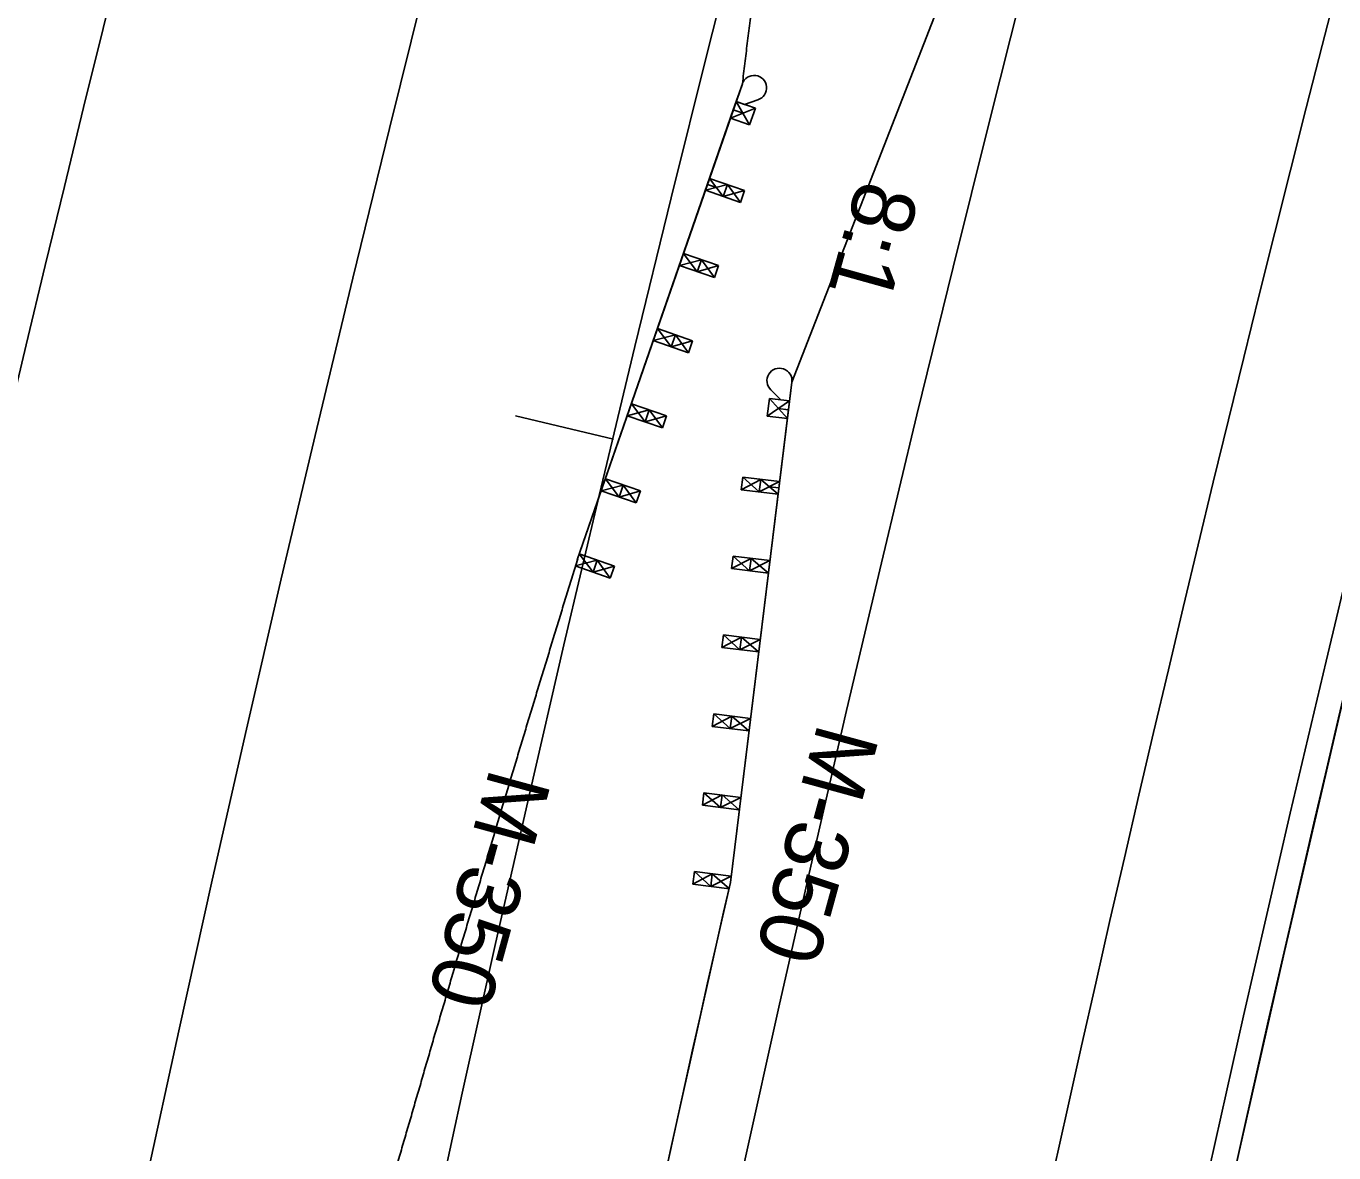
# Model space of a CAD drawing. Extents: x 2389694 to 2405615, y 546931 to 573532.
# Drawn here: x 2400184.8 to 2400288.5, y 568653.1 to 568742.4 of the extents above; entities that cross this region are included whole.
import ezdxf

# ---------------------------------------------------------------- set-up
doc = ezdxf.new("R2010")
doc.units = 0
for name, color, linetype in [('Prop Conc Expressway Gutter', 7, 'Continuous'), ('Prop Dimension Text', 7, 'Continuous'), ('Prop EOT', 7, 'Continuous'), ('Prop GRAU M350 Approach CELL', 7, 'Continuous'), ('Prop GRAU M350 Trailing CELL', 7, 'Continuous'), ('Prop Guardrail', 7, 'Continuous'), ('Prop Horizontal Alignment', 7, 'Continuous'), ('Prop Horizontal Alignment Tick Large', 7, 'Continuous')]:
    doc.layers.add(name, color=color, linetype=linetype)

msp = doc.modelspace()

# ---------------------------------------------------------------- linework, layer by layer
at = {"layer": 'Prop Conc Expressway Gutter'}
msp.add_arc((2403051.7, 568034.46), 2841, 157.64601, 168.27894, dxfattribs=at)
at = {"layer": 'Prop EOT'}
for p, q in [((2400263.86, 568761.16), (2400245.52, 568714.16)), ((2400228.52, 568700.08), (2400241.6, 568737.82)), ((2400240.65, 568674.52), (2400245.52, 568714.16))]:
    msp.add_line(p, q, dxfattribs=at)
for radius, start, end in [(2923, 119.41161, 180.94658), (2877, 119.41161, 180.94658), (2961, 148.75529, 167.84172), (2947, 148.75529, 180.94658), (2853, 154.68245, 180.94658), (2839, 157.64601, 168.27894), (2883, 167.17288, 170.63278)]:
    msp.add_arc((2403051.7, 568034.46), radius, start, end, dxfattribs=at)
for points in [[(2400241.6, 568737.82), (2400241.7, 568738.62), (2400241.79, 568739.42), (2400241.89, 568740.22), (2400241.99, 568741.02), (2400242.09, 568741.82), (2400242.19, 568742.62), (2400242.28, 568743.42), (2400242.38, 568744.21), (2400242.48, 568745.01), (2400242.58, 568745.81), (2400242.68, 568746.61), (2400242.78, 568747.41), (2400242.88, 568748.21), (2400242.98, 568749.02), (2400243.08, 568749.82), (2400243.18, 568750.62), (2400243.28, 568751.42), (2400243.38, 568752.22), (2400243.49, 568753.02), (2400243.59, 568753.82), (2400243.69, 568754.62), (2400243.79, 568755.42), (2400243.89, 568756.22), (2400244, 568757.02), (2400244.1, 568757.82), (2400244.2, 568758.61), (2400244.3, 568759.41), (2400244.41, 568760.21), (2400244.51, 568761.01), (2400244.61, 568761.81), (2400244.72, 568762.61), (2400244.82, 568763.41), (2400244.93, 568764.21), (2400245.03, 568765.01), (2400245.14, 568765.81), (2400245.24, 568766.61), (2400245.35, 568767.41), (2400245.45, 568768.21), (2400245.56, 568769.01), (2400245.66, 568769.81), (2400245.77, 568770.61), (2400245.88, 568771.42), (2400245.99, 568772.22), (2400246.09, 568773.01), (2400246.2, 568773.81), (2400246.31, 568774.61), (2400246.41, 568775.41), (2400246.52, 568776.21), (2400246.63, 568777.01), (2400246.74, 568777.81), (2400246.85, 568778.61), (2400246.96, 568779.41), (2400247.06, 568780.21), (2400247.17, 568781.01), (2400247.28, 568781.81), (2400247.39, 568782.61), (2400247.5, 568783.41), (2400247.61, 568784.21), (2400247.72, 568785.01), (2400247.83, 568785.81), (2400247.94, 568786.6), (2400248.06, 568787.4), (2400248.17, 568788.2), (2400248.28, 568789), (2400248.39, 568789.8), (2400248.5, 568790.6), (2400248.61, 568791.4), (2400248.73, 568792.2), (2400248.84, 568793), (2400248.95, 568793.81), (2400249.07, 568794.61), (2400249.18, 568795.41), (2400249.29, 568796.21), (2400249.41, 568797.01)], [(2400213.65, 568650.1), (2400213.85, 568650.77), (2400214.04, 568651.45), (2400214.24, 568652.13), (2400214.43, 568652.81), (2400214.63, 568653.49), (2400214.83, 568654.17), (2400215.02, 568654.84), (2400215.22, 568655.52), (2400215.42, 568656.2), (2400215.61, 568656.87), (2400215.81, 568657.56), (2400216.01, 568658.23), (2400216.21, 568658.92), (2400216.4, 568659.59), (2400216.6, 568660.27), (2400216.8, 568660.95), (2400216.99, 568661.62), (2400217.19, 568662.31), (2400217.39, 568662.98), (2400217.59, 568663.66), (2400217.79, 568664.34), (2400217.99, 568665.01), (2400218.19, 568665.69), (2400218.39, 568666.37), (2400218.58, 568667.04), (2400218.78, 568667.73), (2400218.98, 568668.4), (2400219.18, 568669.07), (2400219.38, 568669.76), (2400219.58, 568670.43), (2400219.78, 568671.11), (2400219.98, 568671.79), (2400220.18, 568672.46), (2400220.39, 568673.14), (2400220.59, 568673.82), (2400220.79, 568674.49), (2400220.99, 568675.17), (2400221.19, 568675.84), (2400221.39, 568676.53), (2400221.59, 568677.2), (2400221.79, 568677.87), (2400222, 568678.56), (2400222.2, 568679.23), (2400222.4, 568679.91), (2400222.6, 568680.58), (2400222.81, 568681.25), (2400223.01, 568681.94), (2400223.21, 568682.61), (2400223.41, 568683.28), (2400223.62, 568683.96), (2400223.82, 568684.64), (2400224.03, 568685.32), (2400224.23, 568685.99), (2400224.43, 568686.66), (2400224.64, 568687.34), (2400224.84, 568688.01), (2400225.04, 568688.69), (2400225.25, 568689.37), (2400225.45, 568690.04), (2400225.66, 568690.72), (2400225.87, 568691.39), (2400226.07, 568692.06), (2400226.28, 568692.74), (2400226.48, 568693.42), (2400226.69, 568694.1), (2400226.89, 568694.77), (2400227.1, 568695.44), (2400227.31, 568696.12), (2400227.51, 568696.79), (2400227.72, 568697.46), (2400227.92, 568698.14), (2400228.13, 568698.81), (2400228.55, 568700.17)]]:
    msp.add_spline(points, degree=3, dxfattribs=at)
at = {"layer": 'Prop GRAU M350 Approach CELL'}
for p, q in [((2400240.88, 568735.74), (2400241.6, 568737.82)), ((2400241.11, 568736.4), (2400241.77, 568736.17)), ((2400241.11, 568736.4), (2400241.77, 568736.17)), ((2400241.11, 568736.4), (2400242.63, 568735.88)), ((2400241.11, 568736.4), (2400242.17, 568734.55)), ((2400242.83, 568736.55), (2400241.77, 568736.17)), ((2400228.52, 568700.08), (2400240.88, 568735.74)), ((2400240.65, 568735.08), (2400242.63, 568735.88)), ((2400240.88, 568735.74), (2400241.66, 568735.48)), ((2400242.63, 568735.88), (2400242.17, 568734.55)), ((2400242.17, 568734.55), (2400240.65, 568735.08)), ((2400239, 568730.31), (2400241.77, 568729.35)), ((2400240.09, 568728.88), (2400239, 568730.31)), ((2400238.67, 568729.37), (2400240.41, 568729.82)), ((2400238.67, 568729.37), (2400241.45, 568728.4)), ((2400238.83, 568729.84), (2400239.54, 568729.59)), ((2400240.09, 568728.88), (2400240.41, 568729.82)), ((2400241.77, 568729.35), (2400240.09, 568728.88)), ((2400240.41, 568729.82), (2400241.45, 568728.4)), ((2400241.45, 568728.4), (2400241.77, 568729.35)), ((2400236.61, 568723.41), (2400238.35, 568723.87)), ((2400236.93, 568724.36), (2400239.71, 568723.4)), ((2400238.02, 568722.92), (2400236.93, 568724.36)), ((2400238.02, 568722.92), (2400238.35, 568723.87)), ((2400238.35, 568723.87), (2400239.38, 568722.45)), ((2400236.61, 568723.41), (2400239.38, 568722.45)), ((2400239.71, 568723.4), (2400238.02, 568722.92)), ((2400239.38, 568722.45), (2400239.71, 568723.4)), ((2400234.54, 568717.46), (2400236.29, 568717.91)), ((2400234.87, 568718.41), (2400237.65, 568717.44)), ((2400235.96, 568716.97), (2400234.87, 568718.41)), ((2400235.96, 568716.97), (2400236.29, 568717.91)), ((2400236.29, 568717.91), (2400237.32, 568716.5)), ((2400234.54, 568717.46), (2400237.32, 568716.5)), ((2400237.65, 568717.44), (2400235.96, 568716.97)), ((2400237.32, 568716.5), (2400237.65, 568717.44)), ((2400232.81, 568712.45), (2400235.58, 568711.49)), ((2400233.9, 568711.02), (2400232.81, 568712.45)), ((2400232.48, 568711.51), (2400234.22, 568711.96)), ((2400232.48, 568711.51), (2400235.26, 568710.55)), ((2400233.9, 568711.02), (2400234.22, 568711.96)), ((2400235.58, 568711.49), (2400233.9, 568711.02)), ((2400234.22, 568711.96), (2400235.26, 568710.55)), ((2400235.26, 568710.55), (2400235.58, 568711.49)), ((2400230.75, 568706.5), (2400233.52, 568705.54)), ((2400231.84, 568705.06), (2400230.75, 568706.5)), ((2400230.42, 568705.56), (2400232.16, 568706.01)), ((2400230.42, 568705.56), (2400233.19, 568704.59)), ((2400231.84, 568705.06), (2400232.16, 568706.01)), ((2400233.52, 568705.54), (2400231.84, 568705.06)), ((2400232.16, 568706.01), (2400233.19, 568704.59)), ((2400233.19, 568704.59), (2400233.52, 568705.54)), ((2400228.35, 568699.6), (2400230.1, 568700.06)), ((2400228.68, 568700.55), (2400231.46, 568699.59)), ((2400229.77, 568699.11), (2400228.68, 568700.55)), ((2400229.77, 568699.11), (2400230.1, 568700.06)), ((2400230.1, 568700.06), (2400231.13, 568698.64)), ((2400228.35, 568699.6), (2400231.13, 568698.64)), ((2400231.46, 568699.59), (2400229.77, 568699.11)), ((2400231.13, 568698.64), (2400231.46, 568699.59))]:
    msp.add_line(p, q, dxfattribs=at)
msp.add_ellipse((2400242.53, 568737.49), major_axis=(-0.938, 0.325), ratio=0.995379, start_param=2.210226, end_param=6.283185, dxfattribs=at)
at = {"layer": 'Prop GRAU M350 Trailing CELL'}
for p, q in [((2400243.85, 568713.56), (2400244.64, 568712.76)), ((2400245.25, 568711.98), (2400245.52, 568714.16)), ((2400243.74, 568712.87), (2400243.57, 568711.48)), ((2400245.34, 568712.68), (2400243.57, 568711.48)), ((2400245.34, 568712.68), (2400243.74, 568712.87)), ((2400245.17, 568711.29), (2400243.74, 568712.87)), ((2400245.34, 568712.68), (2400244.64, 568712.76)), ((2400245.34, 568712.68), (2400244.64, 568712.76)), ((2400240.65, 568674.52), (2400245.25, 568711.98)), ((2400243.57, 568711.48), (2400245.17, 568711.29)), ((2400245.25, 568711.98), (2400244.44, 568712.08)), ((2400241.51, 568705.64), (2400241.63, 568706.63)), ((2400243.06, 568706.46), (2400241.51, 568705.64)), ((2400244.55, 568706.28), (2400241.63, 568706.63)), ((2400241.63, 568706.63), (2400242.94, 568705.47)), ((2400242.94, 568705.47), (2400243.06, 568706.46)), ((2400242.94, 568705.47), (2400244.55, 568706.28)), ((2400244.43, 568705.28), (2400243.06, 568706.46)), ((2400244.43, 568705.28), (2400241.51, 568705.64)), ((2400244.49, 568705.78), (2400243.75, 568705.87)), ((2400240.74, 568699.39), (2400240.87, 568700.38)), ((2400242.3, 568700.2), (2400240.74, 568699.39)), ((2400243.78, 568700.02), (2400240.87, 568700.38)), ((2400240.87, 568700.38), (2400242.17, 568699.21)), ((2400242.17, 568699.21), (2400242.3, 568700.2)), ((2400242.17, 568699.21), (2400243.78, 568700.02)), ((2400243.66, 568699.03), (2400242.3, 568700.2)), ((2400243.66, 568699.03), (2400240.74, 568699.39)), ((2400239.98, 568693.14), (2400240.1, 568694.13)), ((2400241.53, 568693.95), (2400239.98, 568693.14)), ((2400243.01, 568693.77), (2400240.1, 568694.13)), ((2400240.1, 568694.13), (2400241.4, 568692.96)), ((2400241.4, 568692.96), (2400241.53, 568693.95)), ((2400241.4, 568692.96), (2400243.01, 568693.77)), ((2400242.89, 568692.78), (2400241.53, 568693.95)), ((2400242.89, 568692.78), (2400239.98, 568693.14)), ((2400239.21, 568686.88), (2400239.33, 568687.88)), ((2400240.76, 568687.7), (2400239.21, 568686.88)), ((2400242.25, 568687.52), (2400239.33, 568687.88)), ((2400239.33, 568687.88), (2400240.64, 568686.71)), ((2400240.64, 568686.71), (2400240.76, 568687.7)), ((2400240.64, 568686.71), (2400242.25, 568687.52)), ((2400242.12, 568686.52), (2400240.76, 568687.7)), ((2400242.12, 568686.52), (2400239.21, 568686.88)), ((2400238.44, 568680.63), (2400238.56, 568681.62)), ((2400239.99, 568681.45), (2400238.44, 568680.63)), ((2400241.48, 568681.26), (2400238.56, 568681.62)), ((2400238.56, 568681.62), (2400239.87, 568680.45)), ((2400239.87, 568680.45), (2400239.99, 568681.45)), ((2400241.36, 568680.27), (2400239.99, 568681.45)), ((2400241.36, 568680.27), (2400238.44, 568680.63)), ((2400239.87, 568680.45), (2400241.48, 568681.26)), ((2400237.67, 568674.38), (2400237.8, 568675.37)), ((2400239.22, 568675.19), (2400237.67, 568674.38)), ((2400240.71, 568675.01), (2400237.8, 568675.37)), ((2400237.8, 568675.37), (2400239.1, 568674.2)), ((2400239.1, 568674.2), (2400239.22, 568675.19)), ((2400240.59, 568674.02), (2400239.22, 568675.19)), ((2400240.59, 568674.02), (2400237.67, 568674.38)), ((2400239.1, 568674.2), (2400240.71, 568675.01))]:
    msp.add_line(p, q, dxfattribs=at)
msp.add_ellipse((2400244.54, 568714.28), major_axis=(-0.986, 0.121), ratio=0.995379, start_param=3.141593, end_param=7.214552, dxfattribs=at)
at = {"layer": 'Prop Guardrail'}
for centre, radius, start, end in [((2403040.3, 568035.81), 2827.56, 155.56213, 168.25722), ((2403051.79, 568034.84), 2883, 167.18059, 170.26784)]:
    msp.add_arc(centre, radius, start, end, dxfattribs=at)
msp.add_spline([(2400213.65, 568650.1), (2400213.85, 568650.77), (2400214.04, 568651.45), (2400214.24, 568652.13), (2400214.43, 568652.81), (2400214.63, 568653.49), (2400214.83, 568654.17), (2400215.02, 568654.84), (2400215.22, 568655.52), (2400215.42, 568656.2), (2400215.61, 568656.87), (2400215.81, 568657.56), (2400216.01, 568658.23), (2400216.21, 568658.92), (2400216.4, 568659.59), (2400216.6, 568660.27), (2400216.8, 568660.95), (2400216.99, 568661.62), (2400217.19, 568662.31), (2400217.39, 568662.98), (2400217.59, 568663.66), (2400217.79, 568664.34), (2400217.99, 568665.01), (2400218.19, 568665.69), (2400218.39, 568666.37), (2400218.58, 568667.04), (2400218.78, 568667.73), (2400218.98, 568668.4), (2400219.18, 568669.07), (2400219.38, 568669.76), (2400219.58, 568670.43), (2400219.78, 568671.11), (2400219.98, 568671.79), (2400220.18, 568672.46), (2400220.39, 568673.14), (2400220.59, 568673.82), (2400220.79, 568674.49), (2400220.99, 568675.17), (2400221.19, 568675.84), (2400221.39, 568676.53), (2400221.59, 568677.2), (2400221.79, 568677.87), (2400222, 568678.56), (2400222.2, 568679.23), (2400222.4, 568679.91), (2400222.6, 568680.58), (2400222.81, 568681.25), (2400223.01, 568681.94), (2400223.21, 568682.61), (2400223.41, 568683.28), (2400223.62, 568683.96), (2400223.82, 568684.64), (2400224.03, 568685.32), (2400224.23, 568685.99), (2400224.43, 568686.66), (2400224.64, 568687.34), (2400224.84, 568688.01), (2400225.04, 568688.69), (2400225.25, 568689.37), (2400225.45, 568690.04), (2400225.66, 568690.72), (2400225.87, 568691.39), (2400226.07, 568692.06), (2400226.28, 568692.74), (2400226.48, 568693.42), (2400226.69, 568694.1), (2400226.89, 568694.77), (2400227.1, 568695.44), (2400227.31, 568696.12), (2400227.51, 568696.79), (2400227.72, 568697.46), (2400227.92, 568698.14), (2400228.13, 568698.81), (2400228.55, 568700.17)], degree=3, dxfattribs=at)
at = {"layer": 'Prop Horizontal Alignment'}
msp.add_arc((2403051.7, 568034.46), 2900, 119.41161, 180.94658, dxfattribs=at)
at = {"layer": 'Prop Horizontal Alignment Tick Large'}
msp.add_line((2400231.4, 568709.64), (2400223.62, 568711.51), dxfattribs=at)

# ---------------------------------------------------------------- texts
at = {"layer": 'Prop Dimension Text'}
for s, rotation, p in [('8:1', 254.4376, (2400250.85, 568730.38)), ('M-350', 254.6908, (2400247.63, 568687.28)), ('M-350', 254.6908, (2400221.64, 568683.72))]:
    msp.add_text(s, height=5, rotation=rotation, dxfattribs=at).set_placement(p)

doc.saveas('drawing.dxf')
